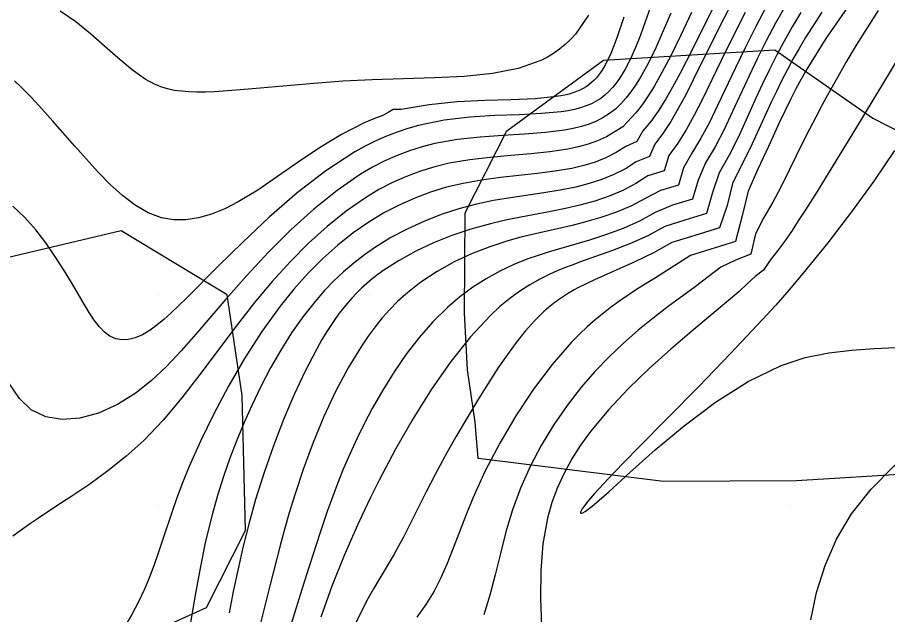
# Model space of a CAD drawing. Extents: x 2602990 to 2605851, y 618069 to 619180.
# Drawn here: x 2603123.31 to 2603164.61, y 618434.86 to 618463.21 of the extents above; entities that cross this region are included whole.
import ezdxf

# ---------------------------------------------------------------- set-up
doc = ezdxf.new("R2010")
doc.units = 0
for name, color, linetype in [('DTM Contours Major', 7, 'Continuous'), ('DTM Contours Minor', 7, 'Continuous'), ('Exist DTM QL2 LIDAR Elevation Point', 7, 'Continuous'), ('PH Exist DTM Obscure Area', 7, 'Continuous')]:
    doc.layers.add(name, color=color, linetype=linetype)

msp = doc.modelspace()

# ---------------------------------------------------------------- linework, layer by layer
at = {"layer": 'DTM Contours Major'}
for points in [[(2603161.5, 618463.461), (2603160.72, 618462.252), (2603160.412, 618461.735), (2603160.122, 618461.222), (2603159.848, 618460.711), (2603159.586, 618460.202), (2603159.334, 618459.691), (2603159.091, 618459.179), (2603158.181, 618457.2), (2603157.247, 618455.317), (2603156.995, 618454.272), (2603156.64, 618453.217), (2603155.469, 618452.86), (2603154.378, 618452.519), (2603153.505, 618452.033), (2603152.617, 618451.605), (2603150.703, 618450.758), (2603150.3, 618450.567), (2603149.915, 618450.37), (2603149.73, 618450.269), (2603149.475, 618450.12), (2603149.228, 618449.963), (2603148.987, 618449.799), (2603148.754, 618449.625), (2603148.525, 618449.441), (2603148.302, 618449.245), (2603147.853, 618448.805), (2603147.418, 618448.316), (2603146.991, 618447.783), (2603146.571, 618447.209), (2603146.153, 618446.6), (2603145.734, 618445.958), (2603145.192, 618445.095), (2603144.653, 618444.202), (2603144.125, 618443.295), (2603143.616, 618442.391), (2603143.136, 618441.506), (2603142.694, 618440.656), (2603141.838, 618438.938), (2603141.632, 618438.536), (2603141.421, 618438.143), (2603141.19, 618437.733), (2603140.459, 618436.503), (2603140.21, 618436.076), (2603139.961, 618435.634), (2603139.557, 618434.862), (2603139.169, 618434.042)], [(2603152.088, 618463.222), (2603151.768, 618462.243), (2603151.624, 618461.851), (2603151.477, 618461.489), (2603151.324, 618461.158), (2603151.161, 618460.857), (2603150.985, 618460.586), (2603150.794, 618460.346), (2603150.68, 618460.226), (2603150.56, 618460.115), (2603150.434, 618460.013), (2603150.3, 618459.92), (2603150.157, 618459.835), (2603150.006, 618459.758), (2603149.845, 618459.689), (2603149.673, 618459.627), (2603149.492, 618459.572), (2603149.301, 618459.524), (2603149.099, 618459.482), (2603148.887, 618459.446), (2603147.889, 618459.345), (2603146.744, 618459.297), (2603145.495, 618459.26), (2603144.186, 618459.194), (2603142.859, 618459.059), (2603141.524, 618458.837), (2603141.138, 618458.833), (2603140.905, 618458.701), (2603140.65, 618458.549), (2603140.355, 618458.443), (2603140.063, 618458.328), (2603139.774, 618458.204), (2603138.692, 618457.654), (2603137.648, 618457.016), (2603136.639, 618456.334), (2603135.661, 618455.65), (2603134.714, 618455.006), (2603133.795, 618454.446), (2603133.152, 618454.119), (2603132.523, 618453.864), (2603131.908, 618453.687), (2603131.307, 618453.595), (2603130.722, 618453.596), (2603130.152, 618453.696), (2603129.518, 618453.936), (2603128.903, 618454.294), (2603128.303, 618454.749), (2603127.716, 618455.281), (2603127.138, 618455.869), (2603126.568, 618456.491), (2603126.033, 618457.093), (2603124.984, 618458.29), (2603124.474, 618458.861), (2603123.976, 618459.399), (2603123.494, 618459.892), (2603123.178, 618460.193)]]:
    msp.add_lwpolyline(points, dxfattribs=at)
at = {"layer": 'DTM Contours Minor'}
for points in [[(2603157.361, 618465.742), (2603156.039, 618463.07), (2603155.383, 618461.757), (2603154.746, 618460.525), (2603154.404, 618459.894), (2603154.065, 618459.305), (2603153.722, 618458.762), (2603153.37, 618458.266), (2603153, 618457.819), (2603152.717, 618457.31), (2603152.183, 618457.083), (2603151.729, 618456.791), (2603151.245, 618456.546), (2603150.732, 618456.343), (2603150.19, 618456.176), (2603149.62, 618456.042), (2603148.821, 618455.904), (2603147.984, 618455.798), (2603146.235, 618455.607), (2603145.346, 618455.488), (2603144.461, 618455.329), (2603143.684, 618455.143), (2603142.921, 618454.911), (2603142.17, 618454.631), (2603141.432, 618454.302), (2603140.708, 618453.924), (2603139.998, 618453.495), (2603139.25, 618452.976), (2603138.52, 618452.396), (2603137.807, 618451.758), (2603137.113, 618451.062), (2603136.438, 618450.308), (2603135.783, 618449.498), (2603134.915, 618448.296), (2603134.093, 618447.021), (2603133.328, 618445.707), (2603132.627, 618444.384), (2603132, 618443.088), (2603131.454, 618441.85), (2603131.153, 618441.106), (2603130.882, 618440.394), (2603130.637, 618439.706), (2603130.209, 618438.431), (2603130.003, 618437.817), (2603129.794, 618437.218), (2603129.573, 618436.632), (2603129.334, 618436.058), (2603129.052, 618435.457), (2603128.743, 618434.868), (2603128.41, 618434.292)], [(2603157.323, 618464.095), (2603156.638, 618462.757), (2603155.39, 618460.244), (2603155.032, 618459.539), (2603154.679, 618458.878), (2603154.322, 618458.264), (2603153.952, 618457.702), (2603153.56, 618457.196), (2603153.313, 618456.598), (2603152.672, 618456.358), (2603152.168, 618456.025), (2603151.627, 618455.745), (2603151.053, 618455.51), (2603150.446, 618455.316), (2603149.81, 618455.155), (2603149.071, 618455.008), (2603148.304, 618454.883), (2603146.718, 618454.647), (2603145.912, 618454.509), (2603145.107, 618454.341), (2603144.256, 618454.117), (2603143.418, 618453.844), (2603142.6, 618453.526), (2603141.805, 618453.162), (2603141.04, 618452.756), (2603140.31, 618452.307), (2603139.781, 618451.94), (2603139.274, 618451.549), (2603138.787, 618451.133), (2603138.32, 618450.691), (2603137.871, 618450.223), (2603137.438, 618449.729), (2603136.868, 618449.003), (2603136.327, 618448.231), (2603135.814, 618447.418), (2603135.328, 618446.569), (2603134.868, 618445.691), (2603134.433, 618444.79), (2603134.065, 618443.97), (2603133.718, 618443.134), (2603133.392, 618442.28), (2603133.088, 618441.408), (2603132.807, 618440.515), (2603132.55, 618439.599), (2603132.245, 618438.347), (2603131.978, 618437.067), (2603131.741, 618435.775), (2603131.53, 618434.488)], [(2603154.321, 618463.405), (2603153.969, 618462.568), (2603153.61, 618461.769), (2603153.242, 618461.021), (2603152.864, 618460.338), (2603152.649, 618459.992), (2603152.427, 618459.67), (2603152.197, 618459.374), (2603151.954, 618459.104), (2603151.696, 618458.86), (2603151.419, 618458.643), (2603151.119, 618458.453), (2603150.798, 618458.288), (2603150.453, 618458.148), (2603150.084, 618458.03), (2603149.691, 618457.933), (2603149.273, 618457.854), (2603148.369, 618457.742), (2603147.387, 618457.669), (2603146.348, 618457.607), (2603145.277, 618457.529), (2603144.196, 618457.409), (2603143.128, 618457.219), (2603142.52, 618457.066), (2603141.922, 618456.879), (2603141.332, 618456.656), (2603140.749, 618456.396), (2603140.17, 618456.097), (2603139.592, 618455.759), (2603138.482, 618454.997), (2603137.379, 618454.108), (2603136.292, 618453.121), (2603135.228, 618452.061), (2603134.195, 618450.957), (2603133.201, 618449.834), (2603131.773, 618448.165), (2603131.077, 618447.378), (2603130.379, 618446.643), (2603129.67, 618445.975), (2603128.942, 618445.391), (2603128.06, 618444.834), (2603127.164, 618444.426), (2603126.28, 618444.183), (2603125.436, 618444.118), (2603124.657, 618444.246), (2603123.969, 618444.582), (2603123.401, 618445.115), (2603122.926, 618445.808)], [(2603155.302, 618463.437), (2603154.803, 618462.373), (2603154.303, 618461.355), (2603153.804, 618460.411), (2603153.529, 618459.929), (2603153.251, 618459.48), (2603152.965, 618459.065), (2603152.667, 618458.685), (2603152.047, 618458.008), (2603151.267, 618457.546), (2603150.851, 618457.352), (2603150.409, 618457.191), (2603149.938, 618457.058), (2603149.44, 618456.95), (2603148.586, 618456.822), (2603147.676, 618456.729), (2603146.726, 618456.65), (2603145.755, 618456.564), (2603144.777, 618456.448), (2603143.811, 618456.281), (2603143.119, 618456.115), (2603142.44, 618455.909), (2603141.772, 618455.661), (2603141.115, 618455.369), (2603140.466, 618455.032), (2603139.825, 618454.648), (2603138.911, 618454.014), (2603138.009, 618453.289), (2603137.123, 618452.483), (2603136.253, 618451.606), (2603135.402, 618450.666), (2603134.571, 618449.672), (2603133.694, 618448.548), (2603131.973, 618446.255), (2603131.106, 618445.143), (2603130.22, 618444.091), (2603129.304, 618443.126), (2603128.461, 618442.363), (2603127.602, 618441.678), (2603126.742, 618441.056), (2603125.896, 618440.485), (2603125.08, 618439.951), (2603124.312, 618439.441), (2603123.886, 618439.147), (2603123.085, 618438.574)], [(2603153.338, 618463.662), (2603153.11, 618462.999), (2603152.882, 618462.371), (2603152.649, 618461.784), (2603152.408, 618461.24), (2603152.154, 618460.744), (2603151.885, 618460.301), (2603151.727, 618460.079), (2603151.561, 618459.875), (2603151.385, 618459.688), (2603151.199, 618459.518), (2603150.999, 618459.365), (2603150.785, 618459.229), (2603150.553, 618459.109), (2603150.304, 618459.005), (2603150.037, 618458.917), (2603149.751, 618458.842), (2603149.446, 618458.78), (2603149.122, 618458.729), (2603148.176, 618458.642), (2603147.119, 618458.591), (2603145.979, 618458.545), (2603144.785, 618458.467), (2603143.566, 618458.323), (2603142.352, 618458.08), (2603141.839, 618457.937), (2603141.33, 618457.768), (2603140.825, 618457.574), (2603140.323, 618457.352), (2603139.821, 618457.102), (2603139.319, 618456.824), (2603137.945, 618455.927), (2603136.585, 618454.874), (2603135.263, 618453.727), (2603134.005, 618452.546), (2603132.837, 618451.394), (2603131.368, 618449.916), (2603130.978, 618449.531), (2603130.608, 618449.18), (2603130.258, 618448.866), (2603129.924, 618448.592), (2603129.605, 618448.36), (2603129.246, 618448.147), (2603128.904, 618447.998), (2603128.578, 618447.915), (2603128.269, 618447.9), (2603127.976, 618447.953), (2603127.699, 618448.078), (2603127.443, 618448.27), (2603127.198, 618448.524), (2603126.958, 618448.835), (2603126.719, 618449.193), (2603126.474, 618449.593), (2603125.872, 618450.621), (2603125.496, 618451.243), (2603125.09, 618451.878), (2603124.652, 618452.51), (2603124.179, 618453.124), (2603123.669, 618453.704), (2603123.099, 618454.253)], [(2603150.423, 618463.312), (2603149.793, 618462.419), (2603149.557, 618462.158), (2603149.308, 618461.917), (2603149.043, 618461.696), (2603148.763, 618461.496), (2603148.466, 618461.316), (2603148.15, 618461.155), (2603147.076, 618460.777), (2603145.856, 618460.539), (2603144.521, 618460.405), (2603143.104, 618460.337), (2603141.636, 618460.298), (2603140.15, 618460.252), (2603138.752, 618460.176), (2603137.386, 618460.074), (2603134.835, 618459.847), (2603133.692, 618459.75), (2603132.663, 618459.683), (2603132.234, 618459.666), (2603131.83, 618459.661), (2603131.451, 618459.671), (2603131.093, 618459.699), (2603130.754, 618459.746), (2603130.432, 618459.817), (2603130.274, 618459.863), (2603130.119, 618459.915), (2603129.967, 618459.975), (2603129.816, 618460.041), (2603129.667, 618460.114), (2603129.519, 618460.195), (2603129.379, 618460.277), (2603129.099, 618460.462), (2603128.815, 618460.67), (2603128.671, 618460.783), (2603128.073, 618461.286), (2603127.441, 618461.845), (2603126.776, 618462.425), (2603126.077, 618462.991), (2603125.343, 618463.509)], [(2603157.856, 618463.446), (2603157.272, 618462.291), (2603156.715, 618461.156), (2603155.809, 618459.291), (2603155.435, 618458.56), (2603155.054, 618457.874), (2603154.653, 618457.239), (2603154.231, 618456.655), (2603154.006, 618455.926), (2603153.238, 618455.692), (2603152.659, 618455.316), (2603152.047, 618454.99), (2603151.398, 618454.715), (2603150.717, 618454.484), (2603150.007, 618454.29), (2603149.327, 618454.135), (2603148.631, 618453.997), (2603147.205, 618453.731), (2603146.483, 618453.584), (2603145.76, 618453.416), (2603144.839, 618453.157), (2603143.933, 618452.85), (2603143.055, 618452.499), (2603142.216, 618452.106), (2603141.428, 618451.674), (2603140.702, 618451.208), (2603140.421, 618451.005), (2603140.153, 618450.796), (2603139.896, 618450.58), (2603139.649, 618450.356), (2603139.411, 618450.124), (2603139.182, 618449.882), (2603138.879, 618449.532), (2603138.589, 618449.161), (2603138.308, 618448.768), (2603138.035, 618448.351), (2603137.766, 618447.91), (2603137.501, 618447.442), (2603136.969, 618446.419), (2603136.446, 618445.304), (2603135.94, 618444.116), (2603135.461, 618442.875), (2603135.017, 618441.602), (2603134.615, 618440.317), (2603134.308, 618439.211), (2603134.033, 618438.114), (2603133.785, 618437.027), (2603133.557, 618435.955), (2603133.356, 618434.949)], [(2603158.886, 618463.769), (2603158.364, 618462.781), (2603157.867, 618461.791), (2603157.391, 618460.808), (2603156.545, 618459.019), (2603156.156, 618458.226), (2603155.754, 618457.473), (2603155.327, 618456.771), (2603154.926, 618456.074), (2603154.688, 618455.252), (2603153.835, 618454.995), (2603153.138, 618454.629), (2603152.46, 618454.267), (2603151.744, 618453.961), (2603150.999, 618453.702), (2603150.234, 618453.482), (2603149.637, 618453.334), (2603147.817, 618452.923), (2603147.205, 618452.773), (2603146.592, 618452.605), (2603145.726, 618452.324), (2603144.871, 618451.988), (2603144.036, 618451.597), (2603143.23, 618451.149), (2603142.463, 618450.641), (2603141.745, 618450.073), (2603141.356, 618449.718), (2603140.985, 618449.341), (2603140.629, 618448.942), (2603140.286, 618448.52), (2603139.956, 618448.074), (2603139.635, 618447.604), (2603139.005, 618446.565), (2603138.412, 618445.443), (2603137.859, 618444.258), (2603137.35, 618443.033), (2603136.886, 618441.79), (2603136.472, 618440.551), (2603136.21, 618439.693), (2603135.969, 618438.846), (2603135.744, 618438.007), (2603135.323, 618436.348), (2603134.637, 618433.625)], [(2603159.761, 618463.757), (2603159.296, 618462.931), (2603158.857, 618462.1), (2603158.44, 618461.269), (2603158.041, 618460.438), (2603157.255, 618458.739), (2603156.851, 618457.888), (2603156.429, 618457.071), (2603155.976, 618456.302), (2603155.618, 618455.485), (2603155.352, 618454.581), (2603154.408, 618454.289), (2603153.587, 618453.939), (2603152.843, 618453.537), (2603152.064, 618453.193), (2603151.265, 618452.897), (2603150.459, 618452.638), (2603149.476, 618452.351), (2603148.988, 618452.211), (2603148.504, 618452.066), (2603148.022, 618451.911), (2603147.545, 618451.742), (2603146.873, 618451.471), (2603146.211, 618451.158), (2603145.562, 618450.802), (2603144.928, 618450.399), (2603144.312, 618449.946), (2603143.717, 618449.441), (2603143.03, 618448.762), (2603142.379, 618448.015), (2603141.764, 618447.216), (2603141.187, 618446.378), (2603140.649, 618445.515), (2603140.151, 618444.64), (2603139.772, 618443.918), (2603139.418, 618443.198), (2603139.088, 618442.477), (2603138.779, 618441.755), (2603138.489, 618441.032), (2603138.216, 618440.307), (2603138.033, 618439.795), (2603137.68, 618438.758), (2603137.156, 618437.137), (2603136.81, 618436.052), (2603136.458, 618434.925), (2603136.111, 618433.766)], [(2603160.496, 618463.439), (2603160.088, 618462.759), (2603159.706, 618462.082), (2603159.347, 618461.406), (2603159.007, 618460.73), (2603158.682, 618460.053), (2603158.368, 618459.374), (2603157.952, 618458.453), (2603157.533, 618457.544), (2603157.092, 618456.665), (2603156.615, 618455.833), (2603156.311, 618454.901), (2603156.025, 618453.906), (2603154.991, 618453.587), (2603154.041, 618453.278), (2603153.237, 618452.844), (2603152.404, 618452.47), (2603151.562, 618452.14), (2603149.995, 618451.583), (2603149.636, 618451.452), (2603149.282, 618451.316), (2603148.933, 618451.173), (2603148.587, 618451.02), (2603148.104, 618450.78), (2603147.626, 618450.51), (2603147.153, 618450.206), (2603146.683, 618449.864), (2603146.215, 618449.479), (2603145.747, 618449.048), (2603144.811, 618448.041), (2603143.882, 618446.869), (2603142.972, 618445.566), (2603142.094, 618444.17), (2603141.259, 618442.717), (2603140.479, 618441.243), (2603140.064, 618440.41), (2603139.657, 618439.552), (2603139.454, 618439.108), (2603138.826, 618437.665), (2603138.241, 618436.202), (2603137.708, 618434.734)], [(2603162.702, 618463.67), (2603161.687, 618462.204), (2603160.784, 618460.747), (2603160.518, 618460.278), (2603160.266, 618459.811), (2603160.025, 618459.346), (2603159.472, 618458.203), (2603158.955, 618457.084), (2603158.448, 618456.009), (2603158.002, 618454.96), (2603157.713, 618453.789), (2603157.401, 618452.566), (2603155.266, 618451.912), (2603153.595, 618450.851), (2603152.746, 618450.319), (2603151.907, 618449.761), (2603151.511, 618449.475), (2603151.122, 618449.175), (2603150.738, 618448.859), (2603150.36, 618448.525), (2603149.987, 618448.171), (2603149.618, 618447.795), (2603148.693, 618446.736), (2603147.806, 618445.559), (2603146.971, 618444.299), (2603146.202, 618442.994), (2603145.514, 618441.678), (2603144.922, 618440.387), (2603144.587, 618439.565), (2603143.999, 618438.014), (2603143.715, 618437.291), (2603143.415, 618436.607), (2603143.086, 618435.965), (2603142.692, 618435.332), (2603142.262, 618434.74)], [(2603164.171, 618463.536), (2603163.641, 618462.713), (2603163.129, 618461.887), (2603162.637, 618461.063), (2603162.166, 618460.245), (2603161.836, 618459.653), (2603161.516, 618459.065), (2603161.207, 618458.48), (2603160.906, 618457.896), (2603160.611, 618457.312), (2603159.946, 618455.954), (2603159.565, 618455.186), (2603159.168, 618454.435), (2603158.743, 618453.71), (2603158.348, 618452.94), (2603158.117, 618451.965), (2603157.393, 618451.686), (2603156.695, 618451.359), (2603156.105, 618450.887), (2603155.488, 618450.425), (2603154.205, 618449.485), (2603153.492, 618448.937), (2603152.782, 618448.356), (2603152.079, 618447.741), (2603151.391, 618447.089), (2603150.723, 618446.398), (2603150.082, 618445.665), (2603149.397, 618444.785), (2603148.76, 618443.858), (2603148.177, 618442.89), (2603147.653, 618441.889), (2603147.195, 618440.865), (2603146.809, 618439.824), (2603146.498, 618438.789), (2603146.234, 618437.759), (2603145.991, 618436.75), (2603145.739, 618435.774), (2603145.452, 618434.845)], [(2603166.013, 618462.761), (2603163.09, 618457.911), (2603161.848, 618455.884), (2603161.265, 618454.947), (2603160.711, 618454.07), (2603160.376, 618453.547), (2603160.047, 618453.048), (2603159.718, 618452.573), (2603159.383, 618452.119), (2603159.036, 618451.684), (2603158.726, 618451.215), (2603158.322, 618450.906), (2603157.954, 618450.553), (2603157.566, 618450.202), (2603157.157, 618449.849), (2603155.322, 618448.313), (2603154.319, 618447.452), (2603153.303, 618446.535), (2603152.306, 618445.574), (2603151.366, 618444.577), (2603150.515, 618443.554), (2603150.045, 618442.906), (2603149.624, 618442.247), (2603149.255, 618441.575), (2603148.939, 618440.885), (2603148.677, 618440.174), (2603148.472, 618439.438), (2603148.257, 618438.22), (2603148.156, 618436.946), (2603148.141, 618435.633), (2603148.18, 618434.298)], [(2603164.949, 618456.884), (2603163.954, 618455.438), (2603162.895, 618453.975), (2603161.774, 618452.507), (2603160.591, 618451.047), (2603159.94, 618450.281), (2603159.302, 618449.554), (2603158.677, 618448.862), (2603157.179, 618447.261), (2603155.637, 618445.668), (2603152.757, 618442.752), (2603151.585, 618441.552), (2603150.702, 618440.606), (2603150.417, 618440.275), (2603150.211, 618440.013), (2603150.124, 618439.886), (2603150.067, 618439.786), (2603150.041, 618439.716), (2603150.045, 618439.676), (2603150.079, 618439.666), (2603150.141, 618439.686), (2603150.253, 618439.752), (2603150.404, 618439.861), (2603150.594, 618440.012), (2603150.82, 618440.202), (2603151.377, 618440.693), (2603152.377, 618441.6), (2603153.587, 618442.677), (2603154.959, 618443.823), (2603156.444, 618444.94), (2603157.993, 618445.928), (2603159.559, 618446.687), (2603160.702, 618447.057), (2603161.823, 618447.288), (2603162.916, 618447.419), (2603163.977, 618447.49), (2603165.001, 618447.543)], [(2603160.967, 618434.608), (2603161.246, 618435.906), (2603161.648, 618437.189), (2603162.194, 618438.44), (2603162.906, 618439.641), (2603163.834, 618440.818), (2603164.929, 618441.921), (2603166.156, 618442.95), (2603167.479, 618443.905), (2603168.864, 618444.785), (2603170.273, 618445.589), (2603171.712, 618446.331), (2603173.084, 618446.952), (2603173.645, 618447.157)]]:
    msp.add_lwpolyline(points, dxfattribs=at)
at = {"layer": 'Exist DTM QL2 LIDAR Elevation Point'}
for p, q in [((2603130, 618460), (2603130, 618460)), ((2603140, 618460), (2603140, 618460)), ((2603150, 618460), (2603150, 618460)), ((2603160, 618460), (2603160, 618460)), ((2603130, 618450), (2603130, 618450)), ((2603140, 618450), (2603140, 618450)), ((2603150, 618450), (2603150, 618450)), ((2603160, 618450), (2603160, 618450)), ((2603130, 618440), (2603130, 618440)), ((2603140, 618440), (2603140, 618440)), ((2603150, 618440), (2603150, 618440)), ((2603160, 618440), (2603160, 618440))]:
    msp.add_line(p, q, dxfattribs=at)
at = {"layer": 'PH Exist DTM Obscure Area'}
for points in [[(2603145.179, 618442.264), (2603145.037, 618443.994), (2603144.673, 618446.478), (2603144.536, 618449.186), (2603144.559, 618453.923), (2603146.533, 618457.824), (2603151.136, 618461.186), (2603159.26, 618461.674), (2603163.907, 618458.418), (2603167.508, 618456.595), (2603172.381, 618453.414), (2603172.044, 618445.895), (2603169.851, 618443.348), (2603165.932, 618441.562), (2603160.29, 618441.214), (2603153.973, 618441.169), (2603145.179, 618442.264)], [(2603122.912, 618431.294), (2603127.871, 618433.194), (2603132.28, 618435.19), (2603134.13, 618438.847), (2603133.978, 618445.263), (2603133.268, 618450.033), (2603128.241, 618453.082), (2603122.552, 618451.734)]]:
    msp.add_lwpolyline(points, dxfattribs=at)

doc.saveas('drawing.dxf')
